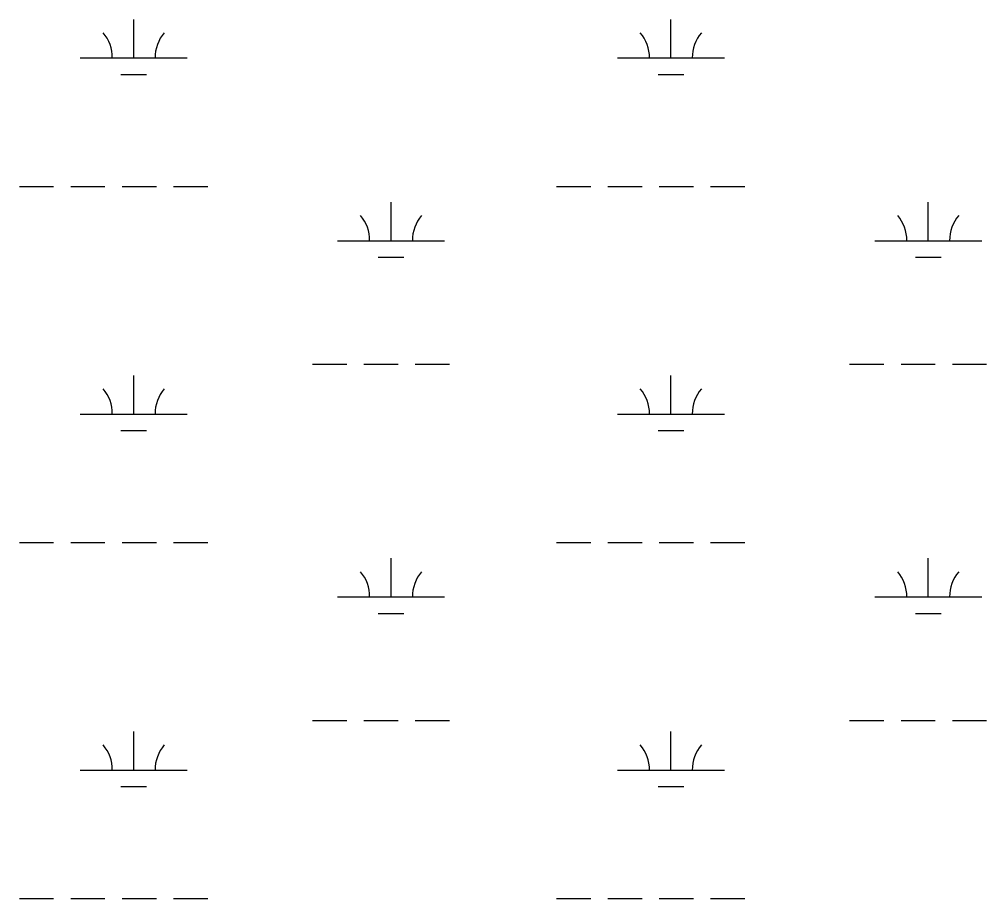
# Model space of a CAD drawing. Extents: x 3177185 to 3215018, y 812988 to 838321.
# Drawn here: x 3190615 to 3191518, y 823209 to 824030 of the extents above; entities that cross this region are included whole.
import ezdxf

# ---------------------------------------------------------------- set-up
doc = ezdxf.new("R2010")
doc.units = 0
doc.layers.add('V-WETL-SWMP', color=7, linetype='Continuous')

msp = doc.modelspace()

# ---------------------------------------------------------------- linework, layer by layer
at = {"layer": 'V-WETL-SWMP'}
for p, q in [((3190721.3480015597, 823994.0257162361), (3190721.347963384, 824030.0257007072)), ((3191223.2556744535, 823994.0257162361), (3191223.255636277, 824030.0257007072)), ((3190671.3480341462, 823994.0257162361), (3190771.347968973, 823994.0257162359)), ((3191173.25570704, 823994.0257162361), (3191273.255641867, 823994.0257162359)), ((3190709.348025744, 823978.5947228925), (3190733.3480101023, 823978.5947228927)), ((3191211.2556986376, 823978.5947228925), (3191235.255682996, 823978.5947228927)), ((3190614.504198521, 823873.9547680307), (3190646.5041776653, 823873.9547680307)), ((3190662.504167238, 823873.9547680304), (3190694.504146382, 823873.9547680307)), ((3190710.504135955, 823873.9547680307), (3190742.5041150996, 823873.9547680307)), ((3190758.504104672, 823873.9547680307), (3190790.5040838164, 823873.9547680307)), ((3191116.411871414, 823873.9547680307), (3191148.4118505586, 823873.9547680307)), ((3191164.4118401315, 823873.9547680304), (3191196.411819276, 823873.9547680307)), ((3191212.4118088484, 823873.9547680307), (3191244.411787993, 823873.9547680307)), ((3191260.4117775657, 823873.9547680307), (3191292.41175671, 823873.9547680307)), ((3190961.8200259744, 823823.2127899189), (3190961.8199877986, 823859.2127743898)), ((3191463.7276988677, 823823.2127899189), (3191463.7276606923, 823859.2127743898)), ((3190911.8200585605, 823823.2127899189), (3191011.8199933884, 823823.2127899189)), ((3191413.727731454, 823823.2127899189), (3191513.7276662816, 823823.2127899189)), ((3190949.8200501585, 823807.7817965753), (3190973.8200345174, 823807.7817965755)), ((3191451.7277230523, 823807.7817965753), (3191475.7277074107, 823807.7817965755)), ((3190888.4121962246, 823707.7808397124), (3190920.41217537, 823707.7808397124)), ((3190936.412164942, 823707.7808397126), (3190968.412144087, 823707.7808397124)), ((3190984.412133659, 823707.7808397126), (3191016.412112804, 823707.7808397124)), ((3191390.3198691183, 823707.7808397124), (3191422.319848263, 823707.7808397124)), ((3191438.319837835, 823707.7808397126), (3191470.3198169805, 823707.7808397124)), ((3191486.3198065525, 823707.7808397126), (3191518.3197856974, 823707.7808397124)), ((3190721.348354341, 823661.3508597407), (3190721.348316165, 823697.3508442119)), ((3191223.2560272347, 823661.3508597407), (3191223.2559890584, 823697.3508442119)), ((3190671.3483869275, 823661.3508597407), (3190771.3483217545, 823661.3508597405)), ((3191173.256059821, 823661.3508597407), (3191273.255994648, 823661.3508597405)), ((3190709.348378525, 823645.9198663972), (3190733.3483628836, 823645.9198663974)), ((3191211.256051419, 823645.9198663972), (3191235.2560357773, 823645.9198663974)), ((3190614.504551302, 823541.2799115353), (3190646.5045304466, 823541.2799115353)), ((3190662.504520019, 823541.2799115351), (3190694.5044991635, 823541.2799115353)), ((3190710.5044887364, 823541.2799115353), (3190742.504467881, 823541.2799115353)), ((3190758.5044574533, 823541.2799115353), (3190790.5044365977, 823541.2799115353)), ((3191116.4122241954, 823541.2799115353), (3191148.4122033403, 823541.2799115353)), ((3191164.412192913, 823541.2799115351), (3191196.412172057, 823541.2799115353)), ((3191212.4121616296, 823541.2799115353), (3191244.4121407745, 823541.2799115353)), ((3191260.412130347, 823541.2799115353), (3191292.4121094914, 823541.2799115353)), ((3190961.8203787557, 823490.5379334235), (3190961.82034058, 823526.5379178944)), ((3191463.728051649, 823490.5379334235), (3191463.7280134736, 823526.5379178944)), ((3190911.8204113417, 823490.5379334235), (3191011.8203461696, 823490.5379334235)), ((3191413.7280842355, 823490.5379334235), (3191513.728019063, 823490.5379334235)), ((3190949.82040294, 823475.10694008), (3190973.8203872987, 823475.1069400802)), ((3191451.7280758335, 823475.10694008), (3191475.728060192, 823475.1069400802)), ((3190888.412549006, 823375.105983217), (3190920.412528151, 823375.105983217)), ((3190936.412517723, 823375.1059832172), (3190968.412496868, 823375.105983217)), ((3190984.41248644, 823375.1059832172), (3191016.4124655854, 823375.105983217)), ((3191390.3202218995, 823375.105983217), (3191422.3202010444, 823375.105983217)), ((3191438.320190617, 823375.1059832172), (3191470.320169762, 823375.105983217)), ((3191486.3201593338, 823375.1059832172), (3191518.3201384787, 823375.105983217)), ((3190721.3487071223, 823328.6760032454), (3190721.3486689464, 823364.6759877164)), ((3191223.256380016, 823328.6760032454), (3191223.2563418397, 823364.6759877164)), ((3190671.348739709, 823328.6760032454), (3190771.3486745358, 823328.6760032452)), ((3191173.2564126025, 823328.6760032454), (3191273.2563474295, 823328.6760032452)), ((3190709.348731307, 823313.2450099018), (3190733.348715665, 823313.245009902)), ((3191211.2564042, 823313.2450099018), (3191235.2563885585, 823313.245009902)), ((3190614.5049040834, 823208.6050550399), (3190646.504883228, 823208.6050550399)), ((3190662.5048728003, 823208.6050550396), (3190694.504851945, 823208.6050550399)), ((3190710.5048415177, 823208.6050550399), (3190742.504820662, 823208.6050550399)), ((3190758.5048102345, 823208.6050550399), (3190790.504789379, 823208.6050550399)), ((3191116.4125769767, 823208.6050550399), (3191148.4125561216, 823208.6050550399)), ((3191164.412545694, 823208.6050550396), (3191196.4125248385, 823208.6050550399)), ((3191212.412514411, 823208.6050550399), (3191244.412493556, 823208.6050550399)), ((3191260.4124831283, 823208.6050550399), (3191292.4124622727, 823208.6050550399))]:
    msp.add_line(p, q, dxfattribs=at)
for centre, radius, start, end in [((3190666.1051009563, 823994.5005192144), 35.24628790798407, 359.22817978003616, 40.77183811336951), ((3190776.590901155, 823994.5005192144), 35.24628790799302, 139.2281771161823, 180.77183544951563), ((3191168.01277385, 823994.5005192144), 35.24628790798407, 359.22817978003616, 40.77183811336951), ((3191278.4985740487, 823994.5005192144), 35.24628790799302, 139.2281771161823, 180.77183544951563), ((3190906.577125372, 823823.6875928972), 35.24628790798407, 359.22817978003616, 40.77183811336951), ((3191017.06292557, 823823.6875928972), 35.24628790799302, 139.2281771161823, 180.77183544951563), ((3191408.4847982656, 823823.6875928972), 35.24628790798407, 359.22817978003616, 40.77183811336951), ((3191518.9705984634, 823823.6875928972), 35.24628790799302, 139.2281771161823, 180.77183544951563), ((3190666.105453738, 823661.8256627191), 35.24628790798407, 359.22817978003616, 40.77183811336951), ((3190776.5912539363, 823661.8256627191), 35.24628790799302, 139.2281771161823, 180.77183544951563), ((3191168.0131266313, 823661.8256627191), 35.24628790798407, 359.22817978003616, 40.77183811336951), ((3191278.49892683, 823661.8256627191), 35.24628790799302, 139.2281771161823, 180.77183544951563), ((3190906.577478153, 823491.0127364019), 35.24628790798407, 359.22817978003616, 40.77183811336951), ((3191017.0632783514, 823491.0127364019), 35.24628790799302, 139.2281771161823, 180.77183544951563), ((3191408.485151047, 823491.0127364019), 35.24628790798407, 359.22817978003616, 40.77183811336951), ((3191518.9709512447, 823491.0127364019), 35.24628790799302, 139.2281771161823, 180.77183544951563), ((3190666.1058065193, 823329.1508062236), 35.24628790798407, 359.22817978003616, 40.77183811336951), ((3190776.5916067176, 823329.1508062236), 35.24628790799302, 139.2281771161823, 180.77183544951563), ((3191168.0134794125, 823329.1508062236), 35.24628790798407, 359.22817978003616, 40.77183811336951), ((3191278.4992796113, 823329.1508062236), 35.24628790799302, 139.2281771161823, 180.77183544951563)]:
    msp.add_arc(centre, radius, start, end, dxfattribs=at)

doc.saveas('drawing.dxf')
